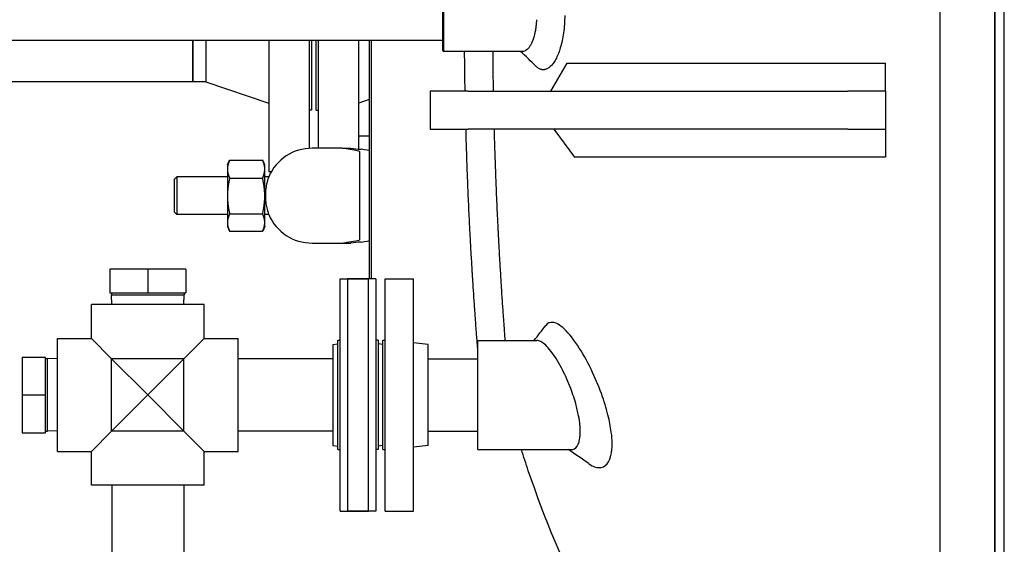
# Model space of a CAD drawing. Header units: inches. Extents: x 24 to 1128, y -94 to 748.
# Tile 403 of 573: x 446 to 472, y 556 to 570. Entities that reach past the tile are written whole.
import ezdxf

# ---------------------------------------------------------------- set-up
doc = ezdxf.new("R2010")
doc.units = ezdxf.units.IN
doc.header["$LTSCALE"] = 32
doc.header["$MEASUREMENT"] = 0
doc.layers.add('Dimension (ANSI)', color=7, linetype='Continuous', lineweight=25)
doc.layers.add('Visible (ANSI)', color=7, linetype='Continuous', lineweight=30)
doc.styles.add('Note Text (ANSI)', font='tahoma.ttf')
doc.dimstyles.new('Architectural (ANSI)', dxfattribs={"dimscale": 32, "dimtxt": 0.125, "dimasz": 0.098425, "dimexe": 0.125, "dimexo": 0.0625, "dimgap": 0.031496, "dimtad": 0, "dimtih": 1, "dimtoh": 1, "dimdec": 4, "dimrnd": 1e-08, "dimzin": 3, "dimdsep": 46, "dimlunit": 4, "dimtxsty": 'Note Text (ANSI)', "dimcen": 0.09, "dimdle": 0.393701, "dimclrd": 256, "dimclre": 256, "dimclrt": 256, "dimadec": 0, "dimazin": 3, "dimtfac": 0.96, "dimtofl": 0, "dimtmove": 0, "dimatfit": 3, "dimfxl": 1, "dimfrac": 2, "dimtolj": 1, "dimtzin": 12, "dimlwd": -1, "dimlwe": -1, "dimarcsym": 0})

# ---------------------------------------------------------------- blocks, each defined once
blk = doc.blocks.new('*D22')
at = {"layer": 'Defpoints', "color": 0, "transparency": 16777216}
for p in [(438.48, 699.411), (351.857, 463.849), (472.383, 463.849)]:
    blk.add_point(p, dxfattribs=at)
at = {"layer": 'Dimension (ANSI)', "transparency": 16777216}
for p, q in [((436.48, 699.411), (347.857, 699.411)), ((351.857, 696.261), (351.857, 597.163)), ((351.857, 466.999), (351.857, 590.097)), ((470.383, 463.849), (347.857, 463.849))]:
    blk.add_line(p, q, dxfattribs=at)
for points in [[(351.332, 696.261), (352.382, 696.261), (351.857, 699.411)], [(351.332, 466.999), (352.382, 466.999), (351.857, 463.849)]]:
    blk.add_solid(points, dxfattribs=at)
at = {"layer": 'Dimension (ANSI)', "transparency": 16777216, "insert": (338.708, 596.155), "char_height": 4, "attachment_point": 1, "style": 'Note Text (ANSI)'}
blk.add_mtext('\\A1;19\'-7 9/16"', dxfattribs=at)

msp = doc.modelspace()

# ---------------------------------------------------------------- linework, layer by layer
at = {"layer": 'Visible (ANSI)'}
for p, q in [((472.38339, 538.19802), (472.38339, 595.84902)), ((472.13537, 591.66152), (472.13537, 547.66152)), ((472.13537, 547.66152), (472.13537, 591.66152)), ((470.69825, 547.91152), (470.69825, 591.41152)), ((470.69825, 547.91152), (470.69825, 591.41152)), ((457.59866, 568.72714), (457.59866, 570.59589)), ((457.61428, 570.61152), (457.61428, 568.71152)), ((444.20227, 569.00402), (457.59866, 569.00402)), ((451.01339, 569.00402), (451.01339, 567.91152)), ((451.01339, 567.91152), (451.01339, 569.00402)), ((451.35339, 569.00402), (451.35339, 567.91152)), ((453.01339, 569.00402), (453.01339, 565.53652)), ((454.07339, 569.00402), (454.07339, 566.15885)), ((454.13339, 569.00402), (454.13339, 567.16152)), ((454.25839, 567.16152), (454.25839, 569.00402)), ((454.31839, 566.16152), (454.31839, 569.00402)), ((455.37839, 566.13941), (455.37839, 569.00402)), ((455.65502, 569.00403), (455.65502, 562.72155)), ((455.71752, 562.72154), (455.71752, 569.00403)), ((457.59866, 568.72714), (457.61428, 568.71152)), ((459.70268, 568.71152), (457.61428, 568.71152)), ((460.4357, 567.66152), (460.86532, 568.40079)), ((460.86532, 568.40079), (469.25839, 568.40079)), ((469.25839, 567.66152), (469.25839, 568.40079)), ((451.01339, 567.91152), (443.51227, 567.91152)), ((451.35339, 567.91152), (451.01339, 567.91152)), ((451.35339, 567.91152), (453.01339, 567.35152)), ((455.65502, 567.44483), (455.37839, 567.35152)), ((458.25839, 567.66152), (457.25839, 567.66152)), ((457.25839, 567.66152), (457.25839, 566.66152)), ((458.25839, 567.66152), (468.25839, 567.66152)), ((469.25839, 567.66152), (468.25839, 567.66152)), ((469.25839, 567.66152), (469.25839, 566.66152)), ((454.13339, 567.16152), (454.07339, 567.16152)), ((454.25839, 567.16152), (454.31839, 567.16152)), ((457.25839, 566.66152), (458.25839, 566.66152)), ((468.25839, 566.66152), (458.25839, 566.66152)), ((460.516, 566.66152), (461.06429, 565.92224)), ((468.25839, 566.66152), (469.25839, 566.66152)), ((469.25839, 566.66152), (469.25839, 565.92224)), ((455.37839, 566.45723), (455.39449, 566.49174)), ((455.39449, 566.49174), (455.65502, 566.49174)), ((454.40502, 566.16152), (454.15502, 566.16152)), ((454.94196, 566.16152), (454.40502, 566.16152)), ((454.94196, 566.16152), (455.16827, 566.16152)), ((455.40502, 565.72451), (455.40502, 566.06446)), ((469.25839, 565.92224), (461.06429, 565.92224)), ((451.92102, 565.72402), (451.9764, 565.84277)), ((451.92102, 565.72402), (451.92102, 565.6098)), ((451.97963, 565.84963), (452.84641, 565.84963)), ((452.90502, 565.72402), (452.84964, 565.84277)), ((452.90502, 565.6098), (452.90502, 565.72402)), ((455.40502, 564.09852), (455.40502, 565.72451)), ((450.53002, 565.34902), (450.59252, 565.41152)), ((450.59252, 565.41152), (450.59252, 564.41152)), ((451.92102, 565.41152), (450.59252, 565.41152)), ((451.92102, 565.6098), (451.92102, 564.90091)), ((451.97963, 565.36997), (452.84641, 565.36997)), ((452.90502, 564.90091), (452.90502, 565.6098)), ((453.00938, 565.41152), (452.90502, 565.41152)), ((453.07249, 565.53652), (453.01339, 565.53652)), ((450.53002, 564.47402), (450.53002, 565.34902)), ((451.92102, 564.90091), (451.92102, 564.20263)), ((452.90502, 564.20263), (452.90502, 564.90091)), ((450.53002, 564.47402), (450.59252, 564.41152)), ((451.92102, 564.41152), (450.59252, 564.41152)), ((451.97963, 564.43185), (452.84641, 564.43185)), ((453.00938, 564.41152), (452.90502, 564.41152)), ((451.92102, 564.20263), (451.92102, 564.09902)), ((451.92102, 564.09902), (451.9764, 563.98026)), ((452.90502, 564.09902), (452.84964, 563.98026)), ((452.90502, 564.09902), (452.90502, 564.20263)), ((455.40502, 563.75857), (455.40502, 564.09852)), ((451.97963, 563.9734), (452.84641, 563.9734)), ((454.15502, 563.66152), (454.40502, 563.66152)), ((454.40502, 563.66152), (454.94196, 563.66152)), ((454.94196, 563.66152), (455.16827, 563.66152)), ((448.82227, 562.97152), (448.82227, 562.35152)), ((449.82227, 562.97152), (448.82227, 562.97152)), ((449.82227, 562.97152), (449.82227, 562.35152)), ((450.82227, 562.97152), (449.82227, 562.97152)), ((450.82227, 562.97152), (450.82227, 562.35152)), ((454.88727, 556.60152), (454.88727, 562.72152)), ((454.88727, 562.72152), (455.63727, 562.72152)), ((455.07977, 562.72152), (455.07977, 556.60152)), ((455.82977, 562.72152), (455.07977, 562.72152)), ((455.63727, 556.60152), (455.63727, 562.72152)), ((455.82977, 562.72152), (455.82977, 556.60152)), ((456.07477, 556.60152), (456.07477, 562.72152)), ((456.07477, 562.72152), (456.82477, 562.72152)), ((456.82477, 556.60152), (456.82477, 562.72152)), ((448.82227, 562.35152), (449.82227, 562.35152)), ((448.8658, 562.35152), (448.8658, 562.29817)), ((448.8658, 562.29817), (450.77875, 562.29817)), ((448.87382, 562.04152), (448.8658, 562.29817)), ((449.82227, 562.35152), (450.82227, 562.35152)), ((450.77073, 562.04152), (450.77875, 562.29817)), ((450.77875, 562.35152), (450.77875, 562.29817)), ((451.30727, 562.04152), (448.33727, 562.04152)), ((448.33727, 561.14652), (448.33727, 562.04152)), ((451.30727, 561.14652), (451.30727, 562.04152)), ((447.44227, 558.17652), (447.44227, 561.14652)), ((447.44227, 561.14652), (448.33727, 561.14652)), ((448.87027, 560.61352), (448.33727, 561.14652)), ((451.30727, 561.14652), (450.77427, 560.61352)), ((451.30727, 561.14652), (452.20227, 561.14652)), ((452.20227, 558.17652), (452.20227, 561.14652)), ((454.69977, 560.98986), (454.82727, 561.00551)), ((454.69977, 560.98986), (454.69977, 558.33317)), ((454.82727, 558.22152), (454.82727, 561.10152)), ((454.82727, 561.10152), (454.88727, 561.10152)), ((455.88977, 561.10152), (455.82977, 561.10152)), ((455.88977, 561.10152), (455.88977, 558.22152)), ((456.01477, 560.99016), (455.88977, 561.00551)), ((456.01477, 558.22152), (456.01477, 561.10152)), ((456.01477, 561.10152), (456.07477, 561.10152)), ((457.20477, 560.98986), (456.82477, 561.03652)), ((457.20477, 558.33317), (457.20477, 560.98986)), ((458.51477, 558.22402), (458.51477, 561.09902)), ((458.51477, 561.09902), (460.0667, 561.09902)), ((446.51227, 560.66152), (447.13227, 560.66152)), ((446.51227, 560.66152), (446.51227, 559.66152)), ((447.13227, 559.66152), (447.13227, 560.66152)), ((447.13227, 560.61799), (447.18562, 560.61799)), ((447.18562, 558.70504), (447.18562, 560.61799)), ((447.44227, 560.60997), (447.18562, 560.61799)), ((448.87027, 558.70952), (448.87027, 560.61352)), ((449.82227, 559.66152), (448.87027, 560.61352)), ((450.77427, 560.61352), (448.87027, 560.61352)), ((450.77427, 560.61352), (449.82227, 559.66152)), ((450.77427, 558.70952), (450.77427, 560.61352)), ((454.69977, 560.61152), (452.20227, 560.61152)), ((457.20477, 560.61152), (458.51477, 560.61152)), ((457.20477, 560.61152), (458.51477, 560.61152)), ((446.51227, 559.66152), (447.13227, 559.66152)), ((446.51227, 559.66152), (446.51227, 558.66152)), ((447.13227, 558.66152), (447.13227, 559.66152)), ((448.87027, 558.70952), (449.82227, 559.66152)), ((449.82227, 559.66152), (450.77427, 558.70952)), ((446.51227, 558.66152), (447.13227, 558.66152)), ((447.13227, 558.70504), (447.18562, 558.70504)), ((447.44227, 558.71306), (447.18562, 558.70504)), ((448.33727, 558.17652), (448.87027, 558.70952)), ((450.77427, 558.70952), (448.87027, 558.70952)), ((450.77427, 558.70952), (451.30727, 558.17652)), ((454.69977, 558.71152), (452.20227, 558.71152)), ((457.20477, 558.71152), (458.51477, 558.71152)), ((457.20477, 558.71152), (458.51477, 558.71152)), ((447.44227, 558.17652), (448.33727, 558.17652)), ((448.33727, 557.28152), (448.33727, 558.17652)), ((451.30727, 558.17652), (452.20227, 558.17652)), ((451.30727, 557.28152), (451.30727, 558.17652)), ((454.69977, 558.33317), (454.82727, 558.31752)), ((454.82727, 558.22152), (454.88727, 558.22152)), ((455.88977, 558.22152), (455.82977, 558.22152)), ((456.01477, 558.33287), (455.88977, 558.31752)), ((456.01477, 558.22152), (456.07477, 558.22152)), ((457.20477, 558.33317), (456.82477, 558.28652)), ((458.51477, 558.22402), (460.97607, 558.22402)), ((451.30727, 557.28152), (448.33727, 557.28152)), ((448.87227, 557.28152), (448.87227, 552.50027)), ((450.77227, 557.28152), (450.77227, 541.69044)), ((454.88727, 556.60152), (455.63727, 556.60152)), ((455.82977, 556.60152), (455.07977, 556.60152)), ((456.07477, 556.60152), (456.82477, 556.60152))]:
    msp.add_line(p, q, dxfattribs=at)
for start, end in [(90, 156.421822), (203.578178, 270)]:
    msp.add_arc((454.15502, 564.91152), 1.25, start, end, dxfattribs=at)
for centre, major_axis, start_param, end_param in [((464.05502, 566.34142), (-9.65, 0), 0.40039701, 0.46748636), ((453.65502, 566.09032), (2, 0), 0, 0.46748636), ((464.05502, 563.48161), (9.65, 0), 2.67410629, 2.74119564), ((453.65502, 563.73271), (-2, 0), 2.67410629, 3.14159265)]:
    msp.add_ellipse(centre, major_axis=major_axis, ratio=0.04782887, start_param=start_param, end_param=end_param, dxfattribs=at)
for points, knots in [([(460.06263, 569.54688), (460.06083, 569.5089), (460.05808, 569.47043), (460.05447, 569.43299), (460.05086, 569.39557), (460.04618, 569.35721), (460.04072, 569.32069), (460.03527, 569.28417), (460.02861, 569.24666), (460.02125, 569.2114), (460.01962, 569.2036), (460.01793, 569.19575), (460.01618, 569.1879), (460.01005, 569.16036), (460.00321, 569.13295), (459.99605, 569.10719), (459.98683, 569.07402), (459.97621, 569.04054), (459.96517, 569.01011), (459.95409, 568.97959), (459.94167, 568.94959), (459.92892, 568.92273), (459.91613, 568.89576), (459.90206, 568.86998), (459.88781, 568.84754), (459.87347, 568.82493), (459.85797, 568.80416), (459.84239, 568.78678), (459.82672, 568.7693), (459.81012, 568.75431), (459.79355, 568.74278), (459.78757, 568.73861), (459.7815, 568.73482), (459.77537, 568.73144), (459.77104, 568.72905), (459.76668, 568.72687), (459.76232, 568.7249), (459.75557, 568.72186), (459.7488, 568.71934), (459.74205, 568.71734), (459.7291, 568.7135), (459.71587, 568.71154), (459.70268, 568.71152)], [0, 0, 0, 0, 0.022590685, 0.022590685, 0.022590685, 0.045172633, 0.045172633, 0.045172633, 0.06774803, 0.06774803, 0.06774803, 0.072747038, 0.072747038, 0.072747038, 0.09030628, 0.09030628, 0.09030628, 0.112921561, 0.112921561, 0.112921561, 0.135601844, 0.135601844, 0.135601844, 0.158372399, 0.158372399, 0.158372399, 0.181307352, 0.181307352, 0.181307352, 0.204378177, 0.204378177, 0.204378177, 0.212702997, 0.212702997, 0.212702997, 0.218585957, 0.218585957, 0.218585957, 0.227671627, 0.227671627, 0.227671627, 0.245120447, 0.245120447, 0.245120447, 0.245120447]), ([(460.79672, 569.4277), (460.79153, 569.35103), (460.78374, 569.27514), (460.77374, 569.20257), (460.76374, 569.13003), (460.75128, 569.05918), (460.73716, 568.9932), (460.72305, 568.92725), (460.70661, 568.86324), (460.68911, 568.80506), (460.68524, 568.79218), (460.68126, 568.77942), (460.67721, 568.76682), (460.66296, 568.72259), (460.64765, 568.68043), (460.63195, 568.64178), (460.61174, 568.59199), (460.58985, 568.54553), (460.56773, 568.50486), (460.54554, 568.46407), (460.52197, 568.42695), (460.49838, 568.39528), (460.4747, 568.36348), (460.45003, 568.33583), (460.42554, 568.3133), (460.40088, 568.29061), (460.37544, 568.27224), (460.35044, 568.2588), (460.32529, 568.24529), (460.29963, 568.23624), (460.27446, 568.23188), (460.26538, 568.2303), (460.25627, 568.22931), (460.24718, 568.22892), (460.24076, 568.22863), (460.23435, 568.22865), (460.22795, 568.22895), (460.21807, 568.22943), (460.20825, 568.2306), (460.19851, 568.23245), (460.17326, 568.23724), (460.14804, 568.24677), (460.12363, 568.26065), (460.09898, 568.27468), (460.07459, 568.29344), (460.05106, 568.31651), (460.05052, 568.31704), (460.04998, 568.31757), (460.04944, 568.31811)], [0, 0, 0, 0, 0.022590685, 0.022590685, 0.022590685, 0.045172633, 0.045172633, 0.045172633, 0.06774803, 0.06774803, 0.06774803, 0.072747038, 0.072747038, 0.072747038, 0.09030628, 0.09030628, 0.09030628, 0.112921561, 0.112921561, 0.112921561, 0.135601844, 0.135601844, 0.135601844, 0.158372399, 0.158372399, 0.158372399, 0.181307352, 0.181307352, 0.181307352, 0.204378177, 0.204378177, 0.204378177, 0.212702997, 0.212702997, 0.212702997, 0.218585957, 0.218585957, 0.218585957, 0.227671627, 0.227671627, 0.227671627, 0.251219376, 0.251219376, 0.251219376, 0.275005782, 0.275005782, 0.275005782, 0.275552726, 0.275552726, 0.275552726, 0.275552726]), ([(458.18173, 567.66152), (458.1792, 567.80175), (458.17693, 567.94244), (458.17493, 568.08348), (458.17488, 568.0869), (458.17483, 568.09032), (458.17478, 568.09374), (458.17327, 568.20072), (458.17191, 568.30789), (458.17071, 568.41522), (458.17068, 568.41781), (458.17065, 568.4204), (458.17062, 568.42299), (458.16955, 568.51905), (458.1686, 568.61524), (458.16777, 568.71152)], [0.6791666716, 0.6791666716, 0.6791666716, 0.6791666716, 0.6865871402, 0.6865871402, 0.6865871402, 0.686767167, 0.686767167, 0.686767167, 0.6923947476, 0.6923947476, 0.6923947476, 0.6925304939, 0.6925304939, 0.6925304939, 0.6975668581, 0.6975668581, 0.6975668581, 0.6975668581]), ([(458.93052, 567.66152), (458.92842, 567.77996), (458.9265, 567.89865), (458.92477, 568.01754), (458.92472, 568.0211), (458.92467, 568.02466), (458.92462, 568.02823), (458.92301, 568.13963), (458.92156, 568.25117), (458.92027, 568.36289), (458.92024, 568.36559), (458.92021, 568.36828), (458.92018, 568.37098), (458.91889, 568.48433), (458.91776, 568.59785), (458.9168, 568.71152)], [0.6805810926, 0.6805810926, 0.6805810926, 0.6805810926, 0.6865871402, 0.6865871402, 0.6865871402, 0.686767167, 0.686767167, 0.686767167, 0.6923947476, 0.6923947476, 0.6923947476, 0.6925304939, 0.6925304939, 0.6925304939, 0.6982393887, 0.6982393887, 0.6982393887, 0.6982393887]), ([(458.51477, 560.87421), (458.50917, 560.94374), (458.50343, 561.01581), (458.49758, 561.09029), (458.49702, 561.09736), (458.49647, 561.10446), (458.49591, 561.11157), (458.49118, 561.1719), (458.48638, 561.23377), (458.48153, 561.29713), (458.48094, 561.3048), (458.48035, 561.31249), (458.47977, 561.3202), (458.46941, 561.45579), (458.4588, 561.59805), (458.44808, 561.7462), (458.44742, 561.75527), (458.44676, 561.76437), (458.4461, 561.77349), (458.44103, 561.8439), (458.43592, 561.9156), (458.43081, 561.98853), (458.43014, 561.99811), (458.42947, 562.00771), (458.4288, 562.01733), (458.42584, 562.05965), (458.42288, 562.10237), (458.41992, 562.14548), (458.41184, 562.26321), (458.40374, 562.38412), (458.39566, 562.50782), (458.39502, 562.51763), (458.39438, 562.52745), (458.39374, 562.5373), (458.3885, 562.61795), (458.38328, 562.69976), (458.37808, 562.78263), (458.37746, 562.7926), (458.37684, 562.80257), (458.37621, 562.81257), (458.37378, 562.8516), (458.37135, 562.89087), (458.36892, 562.93037), (458.36238, 563.03702), (458.3559, 563.14531), (458.3495, 563.25507), (458.34786, 563.28327), (458.34622, 563.31155), (458.34459, 563.33994), (458.344, 563.35023), (458.34341, 563.36053), (458.34282, 563.37085), (458.33809, 563.45343), (458.33341, 563.53681), (458.3288, 563.62092), (458.32823, 563.63121), (458.32767, 563.64151), (458.3271, 563.65183), (458.32474, 563.69509), (458.32239, 563.73855), (458.32006, 563.78219), (458.31263, 563.92121), (458.30536, 564.06237), (458.29828, 564.20541), (458.29779, 564.21529), (458.2973, 564.22518), (458.29681, 564.23507), (458.29238, 564.32519), (458.28802, 564.41604), (458.28374, 564.50757), (458.28329, 564.51724), (458.28283, 564.52691), (458.28238, 564.5366), (458.27332, 564.7317), (458.26464, 564.92984), (458.25641, 565.13041), (458.25604, 565.13946), (458.25567, 565.14851), (458.2553, 565.15757), (458.25134, 565.25471), (458.24748, 565.35241), (458.24374, 565.45059), (458.24342, 565.45915), (458.24309, 565.4677), (458.24277, 565.47626), (458.24077, 565.5289), (458.23881, 565.58169), (458.23689, 565.63459), (458.2312, 565.79061), (458.22581, 565.94795), (458.22072, 566.10637), (458.22048, 566.11361), (458.22025, 566.12086), (458.22002, 566.1281), (458.21673, 566.23123), (458.21357, 566.33481), (458.21054, 566.43878), (458.21052, 566.43935), (458.21051, 566.43992), (458.21049, 566.44049), (458.2103, 566.44715), (458.2101, 566.45381), (458.20991, 566.46047), (458.20798, 566.52732), (458.2061, 566.59435), (458.20428, 566.66153)], [0.536975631, 0.536975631, 0.536975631, 0.536975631, 0.54357444, 0.54357444, 0.54357444, 0.544200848, 0.544200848, 0.544200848, 0.549512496, 0.549512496, 0.549512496, 0.550155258, 0.550155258, 0.550155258, 0.561458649, 0.561458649, 0.561458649, 0.562151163, 0.562151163, 0.562151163, 0.56749686, 0.56749686, 0.56749686, 0.568198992, 0.568198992, 0.568198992, 0.571287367, 0.571287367, 0.571287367, 0.579722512, 0.579722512, 0.579722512, 0.580391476, 0.580391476, 0.580391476, 0.585872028, 0.585872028, 0.585872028, 0.586530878, 0.586530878, 0.586530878, 0.589104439, 0.589104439, 0.589104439, 0.596053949, 0.596053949, 0.596053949, 0.597838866, 0.597838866, 0.597838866, 0.59848592, 0.59848592, 0.59848592, 0.603666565, 0.603666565, 0.603666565, 0.604300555, 0.604300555, 0.604300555, 0.606959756, 0.606959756, 0.606959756, 0.61543175, 0.61543175, 0.61543175, 0.616016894, 0.616016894, 0.616016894, 0.621344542, 0.621344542, 0.621344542, 0.621907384, 0.621907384, 0.621907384, 0.633246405, 0.633246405, 0.633246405, 0.63375808, 0.63375808, 0.63375808, 0.63924385, 0.63924385, 0.63924385, 0.639721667, 0.639721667, 0.639721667, 0.642660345, 0.642660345, 0.642660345, 0.651325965, 0.651325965, 0.651325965, 0.651722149, 0.651722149, 0.651722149, 0.657359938, 0.657359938, 0.657359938, 0.657390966, 0.657390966, 0.657390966, 0.657752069, 0.657752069, 0.657752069, 0.661375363, 0.661375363, 0.661375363, 0.661375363]), ([(459.23961, 561.09904), (459.23362, 561.17707), (459.22758, 561.25676), (459.22152, 561.33794), (459.22079, 561.34775), (459.22006, 561.35758), (459.21933, 561.36743), (459.21368, 561.44345), (459.20801, 561.52069), (459.20236, 561.599), (459.20161, 561.60929), (459.20087, 561.6196), (459.20013, 561.62992), (459.19686, 561.67533), (459.19359, 561.72109), (459.19034, 561.76718), (459.18144, 561.89306), (459.17252, 562.02222), (459.16365, 562.15427), (459.16295, 562.16474), (459.16225, 562.17523), (459.16154, 562.18574), (459.15579, 562.27183), (459.15005, 562.35913), (459.14435, 562.44752), (459.14366, 562.45815), (459.14298, 562.46879), (459.14229, 562.47945), (459.13962, 562.52108), (459.13695, 562.56295), (459.1343, 562.60504), (459.12713, 562.71871), (459.12003, 562.83403), (459.11304, 562.95074), (459.11124, 562.98072), (459.10945, 563.01079), (459.10767, 563.04095), (459.10702, 563.05188), (459.10638, 563.06283), (459.10573, 563.07378), (459.10057, 563.1615), (459.09548, 563.24995), (459.09045, 563.33902), (459.08984, 563.34992), (459.08922, 563.36083), (459.08861, 563.37175), (459.08604, 563.41755), (459.08349, 563.46351), (459.08096, 563.50961), (459.0729, 563.6565), (459.06501, 563.80562), (459.05734, 563.95661), (459.05681, 563.96704), (459.05628, 563.97747), (459.05575, 563.98792), (459.05094, 564.08303), (459.04622, 564.17887), (459.04159, 564.27535), (459.0411, 564.28555), (459.04062, 564.29575), (459.04013, 564.30595), (459.03032, 564.5116), (459.02095, 564.72013), (459.01209, 564.93079), (459.01169, 564.94029), (459.01129, 564.9498), (459.01089, 564.95932), (459.00663, 565.06132), (459.00248, 565.16382), (458.99847, 565.26671), (458.99811, 565.27567), (458.99777, 565.28463), (458.99742, 565.2936), (458.99528, 565.34875), (458.99317, 565.40402), (458.99111, 565.45938), (458.98501, 565.62263), (458.97922, 565.78723), (458.97377, 565.95296), (458.97352, 565.96053), (458.97327, 565.96811), (458.97302, 565.97569), (458.96949, 566.08358), (458.9661, 566.19194), (458.96286, 566.30071), (458.96284, 566.30131), (458.96282, 566.30191), (458.96281, 566.3025), (458.9626, 566.30947), (458.96239, 566.31644), (458.96218, 566.32341), (458.95886, 566.4357), (458.95569, 566.54842), (458.95268, 566.66152)], [0.555726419, 0.555726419, 0.555726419, 0.555726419, 0.561458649, 0.561458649, 0.561458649, 0.562151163, 0.562151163, 0.562151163, 0.56749686, 0.56749686, 0.56749686, 0.568198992, 0.568198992, 0.568198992, 0.571287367, 0.571287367, 0.571287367, 0.579722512, 0.579722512, 0.579722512, 0.580391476, 0.580391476, 0.580391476, 0.585872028, 0.585872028, 0.585872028, 0.586530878, 0.586530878, 0.586530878, 0.589104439, 0.589104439, 0.589104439, 0.596053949, 0.596053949, 0.596053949, 0.597838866, 0.597838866, 0.597838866, 0.59848592, 0.59848592, 0.59848592, 0.603666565, 0.603666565, 0.603666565, 0.604300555, 0.604300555, 0.604300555, 0.606959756, 0.606959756, 0.606959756, 0.61543175, 0.61543175, 0.61543175, 0.616016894, 0.616016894, 0.616016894, 0.621344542, 0.621344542, 0.621344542, 0.621907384, 0.621907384, 0.621907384, 0.633246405, 0.633246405, 0.633246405, 0.63375808, 0.63375808, 0.63375808, 0.63924385, 0.63924385, 0.63924385, 0.639721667, 0.639721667, 0.639721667, 0.642660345, 0.642660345, 0.642660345, 0.651325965, 0.651325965, 0.651325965, 0.651722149, 0.651722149, 0.651722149, 0.657359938, 0.657359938, 0.657359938, 0.657390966, 0.657390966, 0.657390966, 0.657752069, 0.657752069, 0.657752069, 0.663569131, 0.663569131, 0.663569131, 0.663569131]), ([(455.40316, 566.07297), (455.39648, 566.08054), (455.37233, 566.0881), (455.24604, 566.11637), (455.07116, 566.13837), (454.94196, 566.16152)], [0.22095062, 0.22095062, 0.22095062, 0.22095062, 1.4278888, 1.4278888, 4.83429221, 4.83429221, 4.83429221, 4.83429221]), ([(453.00938, 565.41152), (453.00938, 565.41152), (453.00679, 565.40472), (452.9969, 565.37679), (452.98927, 565.35455), (452.9713, 565.29427), (452.96091, 565.25531), (452.94194, 565.16426), (452.93355, 565.11233), (452.9254, 565.02963), (452.92342, 565.00186), (452.92139, 564.95359), (452.92096, 564.93338), (452.92091, 564.89328), (452.92129, 564.87346), (452.92312, 564.8265), (452.92493, 564.79959), (452.93227, 564.72139), (452.93968, 564.67252), (452.95881, 564.57525), (452.97093, 564.52968), (452.99227, 564.45874), (453.00124, 564.43379), (453.00817, 564.41471), (453.00934, 564.41151), (453.00935, 564.41151)], [-8.06285876, -8.06285876, -8.06285876, -8.06285876, -7.69970356, -7.69970356, -7.3009728, -7.3009728, -6.86791992, -6.86791992, -6.42313067, -6.42313067, -6.20646758, -6.20646758, -6.05214122, -6.05214122, -5.9009195, -5.9009195, -5.6915643, -5.6915643, -5.27828854, -5.27828854, -4.78026163, -4.78026163, -4.28262045, -4.28262045, -4.03199162, -4.03199162, -4.03199162, -4.03199162]), ([(454.94196, 563.66152), (454.96361, 563.66539), (454.98662, 563.66925), (455.08815, 563.68566), (455.17266, 563.69778), (455.32559, 563.72323), (455.39144, 563.73677), (455.40316, 563.75006)], [17.24883005, 17.24883005, 17.24883005, 17.24883005, 17.85490991, 17.85490991, 19.83059007, 19.83059007, 22.11128903, 22.11128903, 22.11128903, 22.11128903]), ([(461.43863, 557.85306), (461.44013, 557.852), (461.44164, 557.85095), (461.56052, 557.76849), (461.67164, 557.73351), (461.84387, 557.76692), (461.90966, 557.8164), (461.99408, 557.96359), (462.02033, 558.04282), (462.04288, 558.18017), (462.04769, 558.22412), (462.05248, 558.30327), (462.05348, 558.33699), (462.05355, 558.4066), (462.05263, 558.44243), (462.04811, 558.53163), (462.04356, 558.58594), (462.02159, 558.77847), (461.99523, 558.92382), (461.9175, 559.25226), (461.86307, 559.43481), (461.72357, 559.83443), (461.63529, 560.04864), (461.42902, 560.48843), (461.30925, 560.70753), (461.0549, 561.10675), (460.92107, 561.2781), (460.68217, 561.50433), (460.57684, 561.5668), (460.41628, 561.58124), (460.35611, 561.55478), (460.30845, 561.49383)], [4.46004135, 4.46004135, 4.46004135, 4.46004135, 4.48714508, 4.48714508, 6.60454899, 6.60454899, 8.30932469, 8.30932469, 9.52909102, 9.52909102, 10.04894312, 10.04894312, 10.40994295, 10.40994295, 10.76861625, 10.76861625, 11.27712163, 11.27712163, 12.51452198, 12.51452198, 13.97857376, 13.97857376, 15.74537252, 15.74537252, 17.83627923, 17.83627923, 20.16975112, 20.16975112, 22.30078883, 22.30078883, 23.9513372, 23.9513372, 23.9513372, 23.9513372]), ([(460.97608, 558.22401), (461.00589, 558.22401), (461.03381, 558.23085), (461.11272, 558.27413), (461.1548, 558.33424), (461.1933, 558.46539), (461.20199, 558.51122), (461.21055, 558.59255), (461.21257, 558.62446), (461.21414, 558.6873), (461.21397, 558.71776), (461.21163, 558.78786), (461.20902, 558.82795), (461.19784, 558.94637), (461.18615, 559.02758), (461.15058, 559.21777), (461.12455, 559.32741), (461.05066, 559.59029), (460.99882, 559.74274), (460.87267, 560.06432), (460.79662, 560.22979), (460.62683, 560.55053), (460.53272, 560.6996), (460.34805, 560.93666), (460.25835, 561.02254), (460.13801, 561.08788), (460.10076, 561.09902), (460.0667, 561.09902)], [4.18843181, 4.18843181, 4.18843181, 4.18843181, 4.84849926, 4.84849926, 6.22646338, 6.22646338, 6.83465879, 6.83465879, 7.19298002, 7.19298002, 7.5053067, 7.5053067, 7.88615499, 7.88615499, 8.59272745, 8.59272745, 9.48146272, 9.48146272, 10.70105761, 10.70105761, 12.14523317, 12.14523317, 13.8031891, 13.8031891, 15.48996146, 15.48996146, 16.32309386, 16.32309386, 16.32309386, 16.32309386]), ([(469.25839, 547.91152), (468.61943, 547.91152), (467.98084, 548.01439), (466.68726, 548.43122), (466.03502, 548.76027), (464.64774, 549.71644), (463.9266, 550.39381), (462.56834, 552.03264), (461.93393, 553.00206), (460.79117, 555.17346), (460.28294, 556.37553), (459.78455, 557.85135), (459.72398, 558.03682), (459.66488, 558.22402)], [0, 0, 0, 0, 0.15974213, 0.15974213, 0.33187701, 0.33187701, 0.5428347, 0.5428347, 0.759799, 0.759799, 0.9767633, 0.9767633, 1.00760099, 1.00760099, 1.00760099, 1.00760099])]:
    msp.add_open_spline(points, degree=3, knots=knots, dxfattribs=at)
for points in [[(460.80458, 569.66152), (460.80458, 569.58317), (460.80189, 569.50422), (460.79672, 569.4277)], [(460.04944, 568.31811), (459.915, 568.45126), (459.77966, 568.58309), (459.64305, 568.71152)], [(455.40502, 566.06446), (455.40502, 566.06868), (455.40444, 566.07152), (455.40316, 566.07297)], [(455.40316, 563.75006), (455.40444, 563.75151), (455.40502, 563.75434), (455.40502, 563.75857)], [(459.9976, 561.09902), (460.10138, 561.22988), (460.20501, 561.36157), (460.30845, 561.49383)], [(461.43863, 557.85306), (461.25973, 557.97878), (461.07949, 558.1033), (460.89755, 558.22402)]]:
    msp.add_open_spline(points, degree=3, dxfattribs=at)
for points, weights in [([(455.39449, 566.49174), (455.38565, 566.47279), (455.37839, 566.45463)], [1, 1.00627008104, 1.01046854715]), ([(451.97963, 565.84963), (451.92102, 565.7211), (451.92102, 565.6098)], [1, 1.0379548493, 1]), ([(451.9764, 565.84277), (451.97799, 565.84619), (451.97963, 565.84963)], [1.00199608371, 1.00102576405, 1]), ([(452.90502, 565.6098), (452.90502, 565.7211), (452.84641, 565.84963)], [1, 1.0379548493, 1]), ([(452.84641, 565.84963), (452.84805, 565.84619), (452.84964, 565.84277)], [1, 1.00102576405, 1.00199608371]), ([(451.92102, 565.6098), (451.92102, 565.49849), (451.97963, 565.36997)], [1, 1.0379548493, 1]), ([(451.97963, 565.36997), (451.92102, 565.1186), (451.92102, 564.90091)], [1, 1.0379548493, 1]), ([(452.84641, 565.36997), (452.90502, 565.49849), (452.90502, 565.6098)], [1, 1.0379548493, 1]), ([(452.90502, 564.90091), (452.90502, 565.1186), (452.84641, 565.36997)], [1, 1.0379548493, 1]), ([(451.92102, 564.90091), (451.92102, 564.68322), (451.97963, 564.43185)], [1, 1.0379548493, 1]), ([(452.84641, 564.43185), (452.90502, 564.68322), (452.90502, 564.90091)], [1, 1.0379548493, 1]), ([(451.97963, 564.43185), (451.92102, 564.30901), (451.92102, 564.20263)], [1, 1.0379548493, 1]), ([(452.90502, 564.20263), (452.90502, 564.30901), (452.84641, 564.43185)], [1, 1.0379548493, 1]), ([(451.92102, 564.20263), (451.92102, 564.09624), (451.97963, 563.9734)], [1, 1.0379548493, 1]), ([(452.84641, 563.9734), (452.90502, 564.09624), (452.90502, 564.20263)], [1, 1.0379548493, 1])]:
    msp.add_rational_spline(points, weights, degree=2, dxfattribs=at)

# ---------------------------------------------------------------- dimensions: what is measured, and where the dimension line sits
at = {"layer": 'Dimension (ANSI)'}
dim = msp.add_linear_dim(base=(351.85681, 463.84902), p1=(438.47989, 699.41052), p2=(472.38339, 463.84902), angle=270, dimstyle='Architectural (ANSI)', override={"dimgap": 0.031496, "dimdec": 4, "dimlfac": 1, "dimtol": 0, "dimlim": 0, "dimtp": 0, "dimtm": 0, "dimtdec": 2, "dimatfit": 1}, dxfattribs=at)
dim.commit()
dim.dimension.update_dxf_attribs({"geometry": '*D22', "text_midpoint": (351.85681, 593.62977), "dimtype": 160})

doc.saveas('drawing.dxf')
